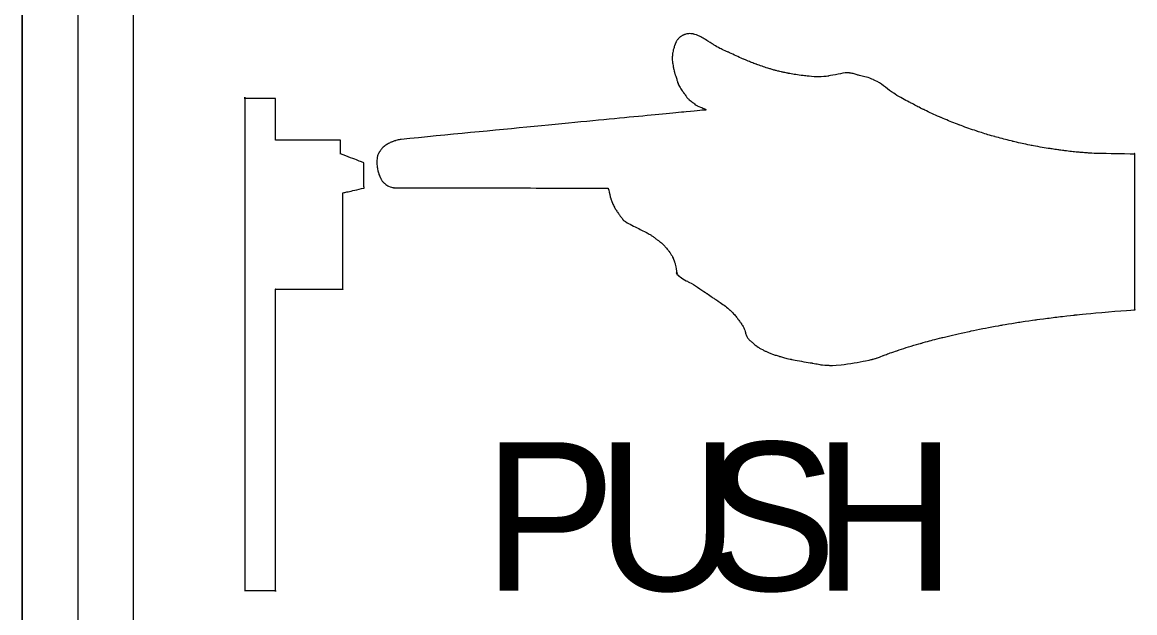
# Model space of a CAD drawing. Extents: x 99976 to 100136, y 99905 to 100011.
# Drawn here: x 100049.4236 to 100049.6768, y 99915.3839 to 99915.5182 of the extents above; entities that cross this region are included whole.
import ezdxf

# ---------------------------------------------------------------- set-up
doc = ezdxf.new("R2010")
doc.units = 0
doc.layers.add('TR_SN_ConstructionSigns', color=7, linetype='Continuous')

msp = doc.modelspace()

# ---------------------------------------------------------------- linework, layer by layer
at = {"layer": 'TR_SN_ConstructionSigns'}
for p, q in [((100049.42363, 99915.23704), (100049.42363, 99915.64204)), ((100049.42363, 99915.64204), (100049.42363, 99915.23704)), ((100049.42363, 99915.64204), (100049.42363, 99915.23704)), ((100049.43628, 99915.64204), (100049.43628, 99915.23704)), ((100049.44894, 99915.23704), (100049.44894, 99915.64204))]:
    msp.add_line(p, q, dxfattribs=at)
for points, degree in [([(100049.57223, 99915.5133), (100049.57223, 99915.5133), (100049.57216, 99915.5131), (100049.57208, 99915.51288), (100049.57196, 99915.51252), (100049.57196, 99915.51252)], 3), ([(100049.5724, 99915.51369), (100049.5724, 99915.51369), (100049.57232, 99915.51353), (100049.57231, 99915.51349), (100049.57223, 99915.5133), (100049.57223, 99915.5133)], 3), ([(100049.5728, 99915.51427), (100049.5728, 99915.51427), (100049.57265, 99915.51408), (100049.57249, 99915.51386), (100049.5724, 99915.51369), (100049.5724, 99915.51369)], 3), ([(100049.57333, 99915.51481), (100049.57333, 99915.51481), (100049.57315, 99915.51466), (100049.57295, 99915.51446), (100049.5728, 99915.51427), (100049.5728, 99915.51427)], 3), ([(100049.57387, 99915.51516), (100049.57387, 99915.51516), (100049.5737, 99915.51507), (100049.57351, 99915.51496), (100049.57333, 99915.51481), (100049.57333, 99915.51481)], 3), ([(100049.57434, 99915.51535), (100049.57434, 99915.51535), (100049.5741, 99915.51527), (100049.57404, 99915.51524), (100049.57387, 99915.51516), (100049.57387, 99915.51516)], 3), ([(100049.57635, 99915.51548), (100049.57635, 99915.51548), (100049.57536, 99915.51564), (100049.57458, 99915.51543), (100049.57434, 99915.51535), (100049.57434, 99915.51535)], 3), ([(100049.58098, 99915.51302), (100049.58098, 99915.51302), (100049.57973, 99915.5138), (100049.57734, 99915.51531), (100049.57635, 99915.51548), (100049.57635, 99915.51548)], 3), ([(100049.57161, 99915.51109), (100049.57161, 99915.51109), (100049.57152, 99915.51049), (100049.57152, 99915.50963), (100049.5716, 99915.50894), (100049.5716, 99915.50894)], 3), ([(100049.57196, 99915.51252), (100049.57196, 99915.51252), (100049.57184, 99915.51216), (100049.57169, 99915.51168), (100049.57161, 99915.51109), (100049.57161, 99915.51109)], 3), ([(100049.58421, 99915.51137), (100049.58421, 99915.51137), (100049.58305, 99915.51191), (100049.58224, 99915.51224), (100049.58098, 99915.51302), (100049.58098, 99915.51302)], 3), ([(100049.58787, 99915.50971), (100049.58787, 99915.50971), (100049.58679, 99915.51017), (100049.58537, 99915.51084), (100049.58421, 99915.51137), (100049.58421, 99915.51137)], 3), ([(100049.5716, 99915.50894), (100049.5716, 99915.50894), (100049.57168, 99915.50825), (100049.57188, 99915.50737), (100049.57198, 99915.50697), (100049.57198, 99915.50697)], 3), ([(100049.59068, 99915.50859), (100049.59068, 99915.50859), (100049.5897, 99915.50895), (100049.58895, 99915.50925), (100049.58787, 99915.50971), (100049.58787, 99915.50971)], 3), ([(100049.59377, 99915.50756), (100049.59377, 99915.50756), (100049.59292, 99915.50782), (100049.59166, 99915.50823), (100049.59068, 99915.50859), (100049.59068, 99915.50859)], 3), ([(100049.57198, 99915.50697), (100049.57198, 99915.50697), (100049.57208, 99915.50657), (100049.57211, 99915.50648), (100049.57221, 99915.50617), (100049.57221, 99915.50617)], 3), ([(100049.57221, 99915.50617), (100049.57221, 99915.50617), (100049.5723, 99915.50586), (100049.57246, 99915.50546), (100049.57257, 99915.50511), (100049.57257, 99915.50511)], 3), ([(100049.59576, 99915.50701), (100049.59576, 99915.50701), (100049.59506, 99915.50719), (100049.59462, 99915.50731), (100049.59377, 99915.50756), (100049.59377, 99915.50756)], 3), ([(100049.59799, 99915.50653), (100049.59799, 99915.50653), (100049.597, 99915.50672), (100049.59647, 99915.50684), (100049.59576, 99915.50701), (100049.59576, 99915.50701)], 3), ([(100049.60176, 99915.50597), (100049.60176, 99915.50597), (100049.60025, 99915.50614), (100049.59899, 99915.50635), (100049.59799, 99915.50653), (100049.59799, 99915.50653)], 3), ([(100049.60704, 99915.50592), (100049.60704, 99915.50592), (100049.60536, 99915.50565), (100049.60326, 99915.50579), (100049.60176, 99915.50597), (100049.60176, 99915.50597)], 3), ([(100049.61195, 99915.50661), (100049.61195, 99915.50661), (100049.61098, 99915.50674), (100049.60873, 99915.5062), (100049.60704, 99915.50592), (100049.60704, 99915.50592)], 3), ([(100049.61384, 99915.50612), (100049.61384, 99915.50612), (100049.61295, 99915.50638), (100049.61292, 99915.50648), (100049.61195, 99915.50661), (100049.61195, 99915.50661)], 3), ([(100049.61732, 99915.50507), (100049.61732, 99915.50507), (100049.61594, 99915.50568), (100049.61474, 99915.50586), (100049.61384, 99915.50612), (100049.61384, 99915.50612)], 3), ([(100049.57257, 99915.50511), (100049.57257, 99915.50511), (100049.57268, 99915.50476), (100049.57269, 99915.50458), (100049.57289, 99915.50408), (100049.57289, 99915.50408)], 3), ([(100049.57289, 99915.50408), (100049.57289, 99915.50408), (100049.57309, 99915.50357), (100049.57384, 99915.50252), (100049.57424, 99915.50195), (100049.57424, 99915.50195)], 3), ([(100049.62181, 99915.50207), (100049.62181, 99915.50207), (100049.62044, 99915.50301), (100049.6187, 99915.50447), (100049.61732, 99915.50507), (100049.61732, 99915.50507)], 3), ([(100049.47425, 99915.50079), (100049.47425, 99915.50079), (100049.47425, 99915.50079), (100049.47425, 99915.38891)], 2), ([(100049.48122, 99915.50079), (100049.48122, 99915.50079), (100049.48122, 99915.50079), (100049.47425, 99915.50079)], 2), ([(100049.48122, 99915.49134), (100049.48122, 99915.49134), (100049.48122, 99915.49134), (100049.48122, 99915.50079)], 2), ([(100049.57424, 99915.50195), (100049.57424, 99915.50195), (100049.57465, 99915.50138), (100049.5749, 99915.50098), (100049.57526, 99915.50064), (100049.57526, 99915.50064)], 3), ([(100049.57526, 99915.50064), (100049.57526, 99915.50064), (100049.57562, 99915.5003), (100049.57596, 99915.5001), (100049.5763, 99915.49983), (100049.5763, 99915.49983)], 3), ([(100049.62576, 99915.49983), (100049.62576, 99915.49983), (100049.62461, 99915.50043), (100049.62318, 99915.50114), (100049.62181, 99915.50207), (100049.62181, 99915.50207)], 3), ([(100049.57905, 99915.49821), (100049.57905, 99915.49821), (100049.57905, 99915.49821), (100049.50981, 99915.49152)], 2), ([(100049.5763, 99915.49983), (100049.5763, 99915.49983), (100049.57664, 99915.49955), (100049.57687, 99915.49927), (100049.57738, 99915.49909), (100049.57738, 99915.49909)], 3), ([(100049.57738, 99915.49909), (100049.57738, 99915.49909), (100049.57789, 99915.49891), (100049.57913, 99915.49835), (100049.57913, 99915.4983), (100049.57913, 99915.4983)], 3), ([(100049.57913, 99915.49821), (100049.57913, 99915.49821), (100049.57913, 99915.49818), (100049.57905, 99915.49821), (100049.57905, 99915.49821)], 3), ([(100049.57913, 99915.4983), (100049.57913, 99915.4983), (100049.57913, 99915.49826), (100049.57913, 99915.49824), (100049.57913, 99915.49821), (100049.57913, 99915.49821)], 3), ([(100049.62865, 99915.49833), (100049.62865, 99915.49833), (100049.6275, 99915.4989), (100049.62692, 99915.49923), (100049.62576, 99915.49983), (100049.62576, 99915.49983)], 3), ([(100049.63274, 99915.49647), (100049.63274, 99915.49647), (100049.63137, 99915.49705), (100049.62981, 99915.49775), (100049.62865, 99915.49833), (100049.62865, 99915.49833)], 3), ([(100049.63683, 99915.49481), (100049.63683, 99915.49481), (100049.63544, 99915.49533), (100049.6341, 99915.49588), (100049.63274, 99915.49647), (100049.63274, 99915.49647)], 3), ([(100049.64108, 99915.49331), (100049.64108, 99915.49331), (100049.63973, 99915.49375), (100049.63822, 99915.49428), (100049.63683, 99915.49481), (100049.63683, 99915.49481)], 3), ([(100049.64492, 99915.49214), (100049.64492, 99915.49214), (100049.6436, 99915.49251), (100049.64243, 99915.49287), (100049.64108, 99915.49331), (100049.64108, 99915.49331)], 3), ([(100049.49601, 99915.49134), (100049.49601, 99915.49134), (100049.49601, 99915.49134), (100049.48122, 99915.49134)], 2), ([(100049.49601, 99915.4882), (100049.49601, 99915.4882), (100049.49601, 99915.4882), (100049.49601, 99915.49134)], 2), ([(100049.50667, 99915.49041), (100049.50667, 99915.49041), (100049.50633, 99915.49021), (100049.50596, 99915.48994), (100049.5057, 99915.48968), (100049.5057, 99915.48968)], 3), ([(100049.50769, 99915.49091), (100049.50769, 99915.49091), (100049.50735, 99915.49078), (100049.507, 99915.49061), (100049.50667, 99915.49041), (100049.50667, 99915.49041)], 3), ([(100049.50865, 99915.49125), (100049.50865, 99915.49125), (100049.50833, 99915.49115), (100049.50802, 99915.49105), (100049.50769, 99915.49091), (100049.50769, 99915.49091)], 3), ([(100049.50981, 99915.49152), (100049.50981, 99915.49152), (100049.50981, 99915.49152), (100049.50897, 99915.49136), (100049.50865, 99915.49125)], 3), ([(100049.64902, 99915.49107), (100049.64902, 99915.49107), (100049.64763, 99915.49141), (100049.64625, 99915.49176), (100049.64492, 99915.49214), (100049.64492, 99915.49214)], 3), ([(100049.65329, 99915.49014), (100049.65329, 99915.49014), (100049.65182, 99915.49043), (100049.65042, 99915.49074), (100049.64902, 99915.49107), (100049.64902, 99915.49107)], 3), ([(100049.49604, 99915.48826), (100049.49604, 99915.48826), (100049.49604, 99915.48826), (100049.49601, 99915.4882)], 2), ([(100049.49604, 99915.48826), (100049.49604, 99915.48826), (100049.49604, 99915.48826), (100049.49601, 99915.4882)], 2), ([(100049.50132, 99915.48619), (100049.50132, 99915.48619), (100049.50132, 99915.48619), (100049.49604, 99915.48826)], 2), ([(100049.50478, 99915.48848), (100049.50478, 99915.48848), (100049.50466, 99915.48827), (100049.50456, 99915.48807), (100049.50444, 99915.48763), (100049.50444, 99915.48763)], 3), ([(100049.50507, 99915.48893), (100049.50507, 99915.48893), (100049.50492, 99915.48872), (100049.5049, 99915.48869), (100049.50478, 99915.48848), (100049.50478, 99915.48848)], 3), ([(100049.5057, 99915.48968), (100049.5057, 99915.48968), (100049.50544, 99915.48943), (100049.50522, 99915.48914), (100049.50507, 99915.48893), (100049.50507, 99915.48893)], 3), ([(100049.65787, 99915.48935), (100049.65787, 99915.48935), (100049.65659, 99915.48955), (100049.65477, 99915.48985), (100049.65329, 99915.49014), (100049.65329, 99915.49014)], 3), ([(100049.66091, 99915.48893), (100049.66091, 99915.48893), (100049.65981, 99915.48907), (100049.65914, 99915.48916), (100049.65787, 99915.48935), (100049.65787, 99915.48935)], 3), ([(100049.66444, 99915.48856), (100049.66444, 99915.48856), (100049.66342, 99915.48865), (100049.662, 99915.48879), (100049.66091, 99915.48893), (100049.66091, 99915.48893)], 3), ([(100049.66702, 99915.48837), (100049.66702, 99915.48837), (100049.66616, 99915.48843), (100049.66546, 99915.48848), (100049.66444, 99915.48856), (100049.66444, 99915.48856)], 3), ([(100049.67661, 99915.48816), (100049.67661, 99915.48816), (100049.67661, 99915.48816), (100049.66788, 99915.48831), (100049.66702, 99915.48837)], 3), ([(100049.67675, 99915.48834), (100049.67675, 99915.48834), (100049.67675, 99915.48834), (100049.67661, 99915.48816)], 2), ([(100049.67675, 99915.45279), (100049.67675, 99915.45279), (100049.67675, 99915.45279), (100049.67675, 99915.48834)], 2), ([(100049.50139, 99915.48044), (100049.50139, 99915.48044), (100049.50139, 99915.48044), (100049.50132, 99915.48619)], 2), ([(100049.50444, 99915.48763), (100049.50444, 99915.48763), (100049.50433, 99915.48718), (100049.5043, 99915.48579), (100049.50443, 99915.48505), (100049.50443, 99915.48505)], 3), ([(100049.50443, 99915.48505), (100049.50443, 99915.48505), (100049.50455, 99915.48431), (100049.50481, 99915.4835), (100049.50494, 99915.4832), (100049.50494, 99915.4832)], 3), ([(100049.50494, 99915.4832), (100049.50494, 99915.4832), (100049.50507, 99915.48291), (100049.50511, 99915.48283), (100049.50522, 99915.48263), (100049.50522, 99915.48263)], 3), ([(100049.49658, 99915.47936), (100049.49658, 99915.47936), (100049.49658, 99915.47936), (100049.50139, 99915.48044)], 2), ([(100049.50522, 99915.48263), (100049.50522, 99915.48263), (100049.50532, 99915.48243), (100049.50546, 99915.48217), (100049.50559, 99915.482), (100049.50559, 99915.482)], 3), ([(100049.50559, 99915.482), (100049.50559, 99915.482), (100049.50572, 99915.48183), (100049.50577, 99915.48178), (100049.50597, 99915.48159), (100049.50597, 99915.48159)], 3), ([(100049.50597, 99915.48159), (100049.50597, 99915.48159), (100049.50618, 99915.48141), (100049.50654, 99915.48113), (100049.50684, 99915.48092), (100049.50684, 99915.48092)], 3), ([(100049.50684, 99915.48092), (100049.50684, 99915.48092), (100049.50714, 99915.48071), (100049.5082, 99915.48051), (100049.5082, 99915.48051)], 3), ([(100049.5082, 99915.48051), (100049.5082, 99915.48051), (100049.5082, 99915.48051), (100049.55695, 99915.48044)], 2), ([(100049.55695, 99915.48044), (100049.55695, 99915.48044), (100049.55695, 99915.48044), (100049.55741, 99915.47844), (100049.55753, 99915.4781)], 3), ([(100049.49659, 99915.45744), (100049.49659, 99915.45744), (100049.49659, 99915.45744), (100049.49658, 99915.47936)], 2), ([(100049.55753, 99915.4781), (100049.55753, 99915.4781), (100049.55765, 99915.47777), (100049.55776, 99915.47744), (100049.5579, 99915.4771), (100049.5579, 99915.4771)], 3), ([(100049.5579, 99915.4771), (100049.5579, 99915.4771), (100049.55804, 99915.47675), (100049.55822, 99915.47637), (100049.5584, 99915.47603), (100049.5584, 99915.47603)], 3), ([(100049.5584, 99915.47603), (100049.5584, 99915.47603), (100049.55859, 99915.47569), (100049.55874, 99915.47545), (100049.559, 99915.47507), (100049.559, 99915.47507)], 3), ([(100049.559, 99915.47507), (100049.559, 99915.47507), (100049.55926, 99915.47469), (100049.55971, 99915.47407), (100049.55995, 99915.47375), (100049.55995, 99915.47375)], 3), ([(100049.55995, 99915.47375), (100049.55995, 99915.47375), (100049.56018, 99915.47342), (100049.56017, 99915.47341), (100049.56044, 99915.47311), (100049.56044, 99915.47311)], 3), ([(100049.56044, 99915.47311), (100049.56044, 99915.47311), (100049.5607, 99915.47281), (100049.56467, 99915.47083), (100049.56558, 99915.47037), (100049.56558, 99915.47037)], 3), ([(100049.56558, 99915.47037), (100049.56558, 99915.47037), (100049.56648, 99915.4699), (100049.56678, 99915.46966), (100049.5673, 99915.46929), (100049.5673, 99915.46929)], 3), ([(100049.5673, 99915.46929), (100049.5673, 99915.46929), (100049.56782, 99915.46892), (100049.56835, 99915.4685), (100049.56873, 99915.46821), (100049.56873, 99915.46821)], 3), ([(100049.56873, 99915.46821), (100049.56873, 99915.46821), (100049.5691, 99915.46792), (100049.5693, 99915.46776), (100049.56953, 99915.46754), (100049.56953, 99915.46754)], 3), ([(100049.56953, 99915.46754), (100049.56953, 99915.46754), (100049.56977, 99915.46731), (100049.5699, 99915.46716), (100049.57015, 99915.46685), (100049.57015, 99915.46685)], 3), ([(100049.57015, 99915.46685), (100049.57015, 99915.46685), (100049.5704, 99915.46655), (100049.57076, 99915.4661), (100049.57103, 99915.4657), (100049.57103, 99915.4657)], 3), ([(100049.57103, 99915.4657), (100049.57103, 99915.4657), (100049.57131, 99915.4653), (100049.57164, 99915.46471), (100049.57175, 99915.46444), (100049.57175, 99915.46444)], 3), ([(100049.57175, 99915.46444), (100049.57175, 99915.46444), (100049.57187, 99915.46418), (100049.57189, 99915.46411), (100049.57196, 99915.46391), (100049.57196, 99915.46391)], 3), ([(100049.57196, 99915.46391), (100049.57196, 99915.46391), (100049.57203, 99915.46371), (100049.5721, 99915.46347), (100049.57217, 99915.46325), (100049.57217, 99915.46325)], 3), ([(100049.57217, 99915.46325), (100049.57217, 99915.46325), (100049.57224, 99915.46303), (100049.57262, 99915.46097), (100049.57262, 99915.46097)], 3), ([(100049.57262, 99915.46097), (100049.57262, 99915.46097), (100049.57262, 99915.46097), (100049.57239, 99915.46123), (100049.57244, 99915.46114)], 3), ([(100049.57244, 99915.46114), (100049.57244, 99915.46114), (100049.57249, 99915.46105), (100049.57251, 99915.461), (100049.5726, 99915.46087), (100049.5726, 99915.46087)], 3), ([(100049.5726, 99915.46087), (100049.5726, 99915.46087), (100049.57268, 99915.46073), (100049.57385, 99915.45979), (100049.57507, 99915.4592), (100049.57507, 99915.4592)], 3), ([(100049.48122, 99915.45744), (100049.48122, 99915.45744), (100049.48122, 99915.45744), (100049.49659, 99915.45744)], 2), ([(100049.48122, 99915.38891), (100049.48122, 99915.38891), (100049.48122, 99915.38891), (100049.48122, 99915.45744)], 2), ([(100049.57507, 99915.4592), (100049.57507, 99915.4592), (100049.57629, 99915.4586), (100049.57832, 99915.45721), (100049.57944, 99915.45644), (100049.57944, 99915.45644)], 3), ([(100049.57944, 99915.45644), (100049.57944, 99915.45644), (100049.58055, 99915.45567), (100049.58102, 99915.45537), (100049.58191, 99915.45477), (100049.58191, 99915.45477)], 3), ([(100049.58191, 99915.45477), (100049.58191, 99915.45477), (100049.58279, 99915.45418), (100049.5839, 99915.4534), (100049.58464, 99915.45271), (100049.58464, 99915.45271)], 3), ([(100049.58464, 99915.45271), (100049.58464, 99915.45271), (100049.58538, 99915.45202), (100049.58595, 99915.45131), (100049.5864, 99915.45073), (100049.5864, 99915.45073)], 3), ([(100049.66304, 99915.45158), (100049.66304, 99915.45158), (100049.66596, 99915.45192), (100049.67675, 99915.45279), (100049.67675, 99915.45279)], 3), ([(100049.5864, 99915.45073), (100049.5864, 99915.45073), (100049.58686, 99915.45015), (100049.58718, 99915.4497), (100049.58744, 99915.44929), (100049.58744, 99915.44929)], 3), ([(100049.64651, 99915.44928), (100049.64651, 99915.44928), (100049.649, 99915.44972), (100049.65153, 99915.45012), (100049.65429, 99915.4505), (100049.65429, 99915.4505)], 3), ([(100049.65429, 99915.4505), (100049.65429, 99915.4505), (100049.65704, 99915.45088), (100049.66012, 99915.45124), (100049.66304, 99915.45158), (100049.66304, 99915.45158)], 3), ([(100049.58744, 99915.44929), (100049.58744, 99915.44929), (100049.5877, 99915.44889), (100049.58779, 99915.44875), (100049.58796, 99915.44829), (100049.58796, 99915.44829)], 3), ([(100049.58796, 99915.44829), (100049.58796, 99915.44829), (100049.58814, 99915.44783), (100049.58828, 99915.44706), (100049.58857, 99915.44657), (100049.58857, 99915.44657)], 3), ([(100049.6329, 99915.44644), (100049.6329, 99915.44644), (100049.63477, 99915.4469), (100049.63708, 99915.44744), (100049.63935, 99915.44791), (100049.63935, 99915.44791)], 3), ([(100049.63935, 99915.44791), (100049.63935, 99915.44791), (100049.64162, 99915.44839), (100049.64402, 99915.44885), (100049.64651, 99915.44928), (100049.64651, 99915.44928)], 3), ([(100049.58857, 99915.44657), (100049.58857, 99915.44657), (100049.58886, 99915.44607), (100049.58932, 99915.44571), (100049.58968, 99915.44539), (100049.58968, 99915.44539)], 3), ([(100049.58968, 99915.44539), (100049.58968, 99915.44539), (100049.59005, 99915.44507), (100049.59025, 99915.44486), (100049.59066, 99915.44456), (100049.59066, 99915.44456)], 3), ([(100049.62274, 99915.4435), (100049.62274, 99915.4435), (100049.62417, 99915.44398), (100049.62644, 99915.44469), (100049.62814, 99915.44517), (100049.62814, 99915.44517)], 3), ([(100049.62814, 99915.44517), (100049.62814, 99915.44517), (100049.62983, 99915.44566), (100049.63104, 99915.44598), (100049.6329, 99915.44644), (100049.6329, 99915.44644)], 3), ([(100049.59066, 99915.44456), (100049.59066, 99915.44456), (100049.59107, 99915.44425), (100049.59167, 99915.4439), (100049.59219, 99915.44363), (100049.59219, 99915.44363)], 3), ([(100049.59219, 99915.44363), (100049.59219, 99915.44363), (100049.59272, 99915.44336), (100049.59316, 99915.44316), (100049.59378, 99915.44291), (100049.59378, 99915.44291)], 3), ([(100049.59378, 99915.44291), (100049.59378, 99915.44291), (100049.59439, 99915.44267), (100049.59507, 99915.44244), (100049.59589, 99915.4422), (100049.59589, 99915.4422)], 3), ([(100049.61812, 99915.44183), (100049.61812, 99915.44183), (100049.61853, 99915.44197), (100049.61883, 99915.44209), (100049.61954, 99915.44236), (100049.61954, 99915.44236)], 3), ([(100049.61954, 99915.44236), (100049.61954, 99915.44236), (100049.62025, 99915.44263), (100049.62131, 99915.44302), (100049.62274, 99915.4435), (100049.62274, 99915.4435)], 3), ([(100049.59589, 99915.4422), (100049.59589, 99915.4422), (100049.59671, 99915.44196), (100049.59744, 99915.44176), (100049.59868, 99915.44149), (100049.59868, 99915.44149)], 3), ([(100049.59868, 99915.44149), (100049.59868, 99915.44149), (100049.59993, 99915.44122), (100049.60193, 99915.44088), (100049.60337, 99915.44065), (100049.60337, 99915.44065)], 3), ([(100049.60337, 99915.44065), (100049.60337, 99915.44065), (100049.6048, 99915.44041), (100049.60531, 99915.44025), (100049.60729, 99915.44013), (100049.60729, 99915.44013)], 3), ([(100049.60729, 99915.44013), (100049.60729, 99915.44013), (100049.60927, 99915.44), (100049.61658, 99915.44136), (100049.6171, 99915.44151), (100049.6171, 99915.44151)], 3), ([(100049.6171, 99915.44151), (100049.6171, 99915.44151), (100049.61761, 99915.44166), (100049.61771, 99915.44169), (100049.61812, 99915.44183), (100049.61812, 99915.44183)], 3), ([(100049.47425, 99915.38891), (100049.47425, 99915.38891), (100049.47425, 99915.38891), (100049.48122, 99915.38891)], 2)]:
    msp.add_open_spline(points, degree=degree, dxfattribs=at)

# ---------------------------------------------------------------- texts
for s, p in [('P', (100049.52857, 99915.38891)), ('U', (100049.55424, 99915.38891)), ('S', (100049.57888, 99915.38891)), ('H', (100049.60353, 99915.38891))]:
    msp.add_text(s, height=0.03375, dxfattribs=at).set_placement(p)

doc.saveas('drawing.dxf')
